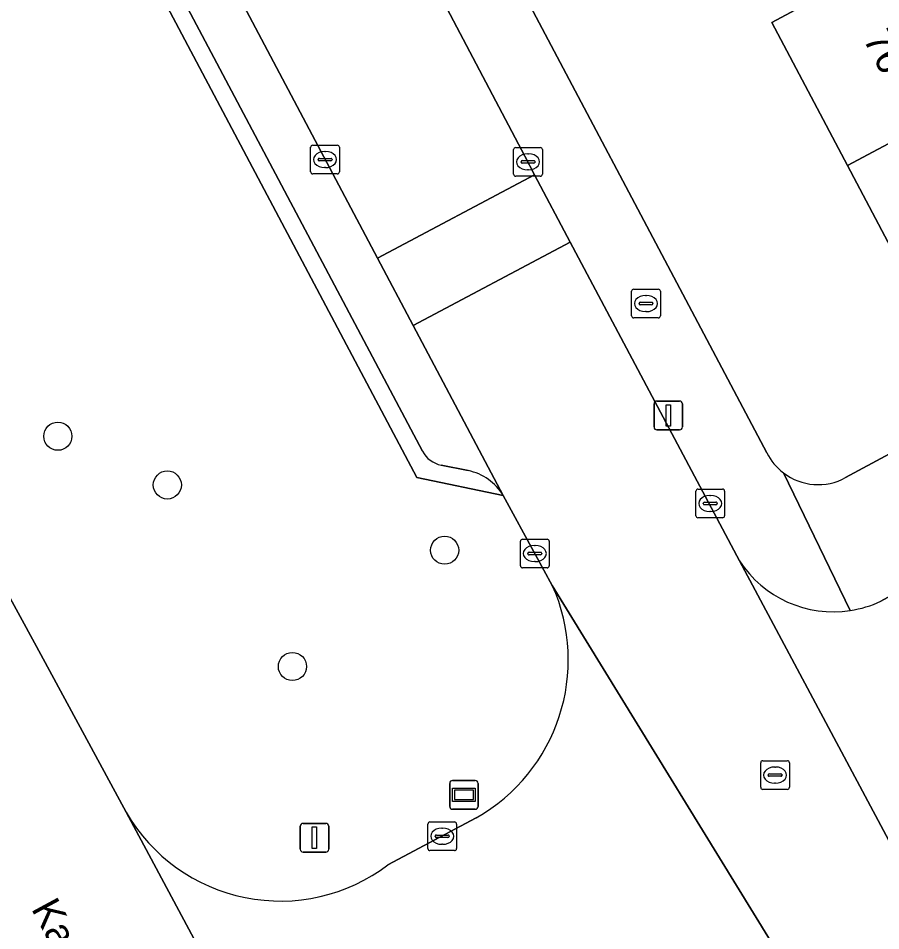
# Model space of a CAD drawing. Extents: x 157793 to 159380, y 380877 to 382313.
# Drawn here: x 158886.73 to 158916.72, y 381864.04 to 381895.78 of the extents above; entities that cross this region are included whole.
import ezdxf

# ---------------------------------------------------------------- set-up
doc = ezdxf.new("R2010")
doc.units = 0
for name, color, linetype in [('IMGEO_Berm_groen', 7, 'Continuous'), ('IMGEO_Boom', 7, 'Continuous'), ('IMGEO_Brandkraan', 7, 'Continuous'), ('IMGEO_Erf', 7, 'Continuous'), ('IMGEO_Kolk', 7, 'Continuous'), ('IMGEO_Lichtmast', 7, 'Continuous'), ('IMGEO_Openbare_ruimte_label', 7, 'Continuous'), ('IMGEO_Pand', 7, 'Continuous'), ('IMGEO_Pand_nummerreeks', 7, 'Continuous'), ('IMGEO_Parkeervlak_open', 7, 'Continuous'), ('IMGEO_Rijbaan_lokaal_gesloten', 7, 'Continuous'), ('IMGEO_Rijbaan_lokaal_open', 7, 'Continuous'), ('IMGEO_Rioolput', 7, 'Continuous'), ('IMGEO_Verkeersbordpaal', 7, 'Continuous'), ('IMGEO_Voetpad_open', 7, 'Continuous'), ('IMGEO_Wegwijzer', 7, 'Continuous')]:
    doc.layers.add(name, color=color, linetype=linetype)

msp = doc.modelspace()

# ---------------------------------------------------------------- linework, layer by layer
at = {"layer": 'IMGEO_Berm_groen'}
for points in [[(158905.297, 381876.053), (158904.711, 381877.12), (158903.59, 381879.18), (158900.587, 381879.806), (158867.078, 381943.011)], [(158879.01, 381889.404), (158882.815, 381882.254), (158887.364, 381873.933), (158890.48, 381868.164)], [(158899.582, 381866.332), (158902.647, 381867.97)]]:
    msp.add_lwpolyline(points, dxfattribs=at)
for centre, radius, start, end in [((158899.54, 381873.465), 6.312, 299.487, 24.2097), ((158895.841, 381871.272), 6.196, 210.0998, 307.14)]:
    msp.add_arc(centre, radius, start, end, dxfattribs=at)
at = {"layer": 'IMGEO_Boom'}
for centre in [(158888.104, 381881.241), (158891.911, 381879.547), (158901.553, 381877.278), (158896.26, 381873.233)]:
    msp.add_circle(centre, 0.489, dxfattribs=at)
at = {"layer": 'IMGEO_Brandkraan'}
for p, q in [((158908.053, 381885.429), (158908.053, 381886.281)), ((158908.128, 381886.355), (158908.98, 381886.355)), ((158908.541, 381886.135), (158908.566, 381886.135)), ((158909.054, 381886.281), (158909.054, 381885.429)), ((158908.312, 381885.849), (158908.312, 381885.861)), ((158908.75, 381885.812), (158908.352, 381885.812)), ((158908.355, 381885.898), (158908.753, 381885.898)), ((158908.796, 381885.861), (158908.796, 381885.849)), ((158908.564, 381885.575), (158908.539, 381885.575)), ((158908.98, 381885.355), (158908.128, 381885.355))]:
    msp.add_line(p, q, dxfattribs=at)
for points in [[(158908.053, 381885.429), (158908.053, 381886.281)], [(158908.128, 381886.355), (158908.98, 381886.355)], [(158909.054, 381886.281), (158909.054, 381885.429)], [(158908.98, 381885.355), (158908.128, 381885.355)]]:
    msp.add_lwpolyline(points, dxfattribs=at)
for centre, radius, start, end in [((158908.13, 381886.279), 0.0765, 91.552, 178.448), ((158908.13, 381886.279), 0.0765, 91.552, 178.448), ((158908.978, 381886.279), 0.0765, 1.552, 88.448), ((158908.978, 381886.279), 0.0765, 1.552, 88.448), ((158908.352, 381885.858), 0.0403, 85.8775, 175.7526), ((158908.349, 381885.848), 0.0366, 178.938, 274.7102), ((158908.753, 381885.855), 0.043, 264.8664, 352.4533), ((158908.757, 381885.86), 0.0386, 1.7309, 96.639), ((158908.13, 381885.431), 0.0765, 181.552, 268.448), ((158908.13, 381885.431), 0.0765, 181.552, 268.448), ((158908.978, 381885.431), 0.0765, 271.552, 358.448), ((158908.978, 381885.431), 0.0765, 271.552, 358.448)]:
    msp.add_arc(centre, radius, start, end, dxfattribs=at)
for centre, major_axis, ratio, start_param, end_param in [((158908.54, 381885.855), (-0.387, 0.002), 0.722429, 4.712389, 7.853982), ((158908.565, 381885.855), (-0.39, 0.002), 0.717154, 1.570796, 4.712389)]:
    msp.add_ellipse(centre, major_axis=major_axis, ratio=ratio, start_param=start_param, end_param=end_param, dxfattribs=at)
at = {"layer": 'IMGEO_Erf'}
for points in [[(158869.501, 381962.363), (158912.757, 381880.663)], [(158915.496, 381879.806), (158973.023, 381910.769), (158974.721, 381911.99), (158977.556, 381914.574), (158982.79, 381922.335)], [(158918.161, 381885.736), (158915.564, 381890.652), (158912.933, 381895.634), (158917.278, 381897.976), (158915.936, 381900.538), (158914.549, 381903.186), (158910.157, 381900.86), (158907.531, 381905.797), (158905.16, 381910.255), (158902.338, 381908.754), (158902.209, 381908.997), (158899.702, 381913.733), (158897.183, 381918.49)]]:
    msp.add_lwpolyline(points, dxfattribs=at)
for centre, radius, start, end in [((158914.547, 381881.553), 2, 206.4358, 232.4918), ((158914.536, 381881.542), 1.984, 232.5578, 298.9402)]:
    msp.add_arc(centre, radius, start, end, dxfattribs=at)
at = {"layer": 'IMGEO_Kolk'}
for p, q in [((158896.894, 381890.436), (158896.894, 381891.288)), ((158896.969, 381891.362), (158897.821, 381891.362)), ((158897.895, 381891.288), (158897.895, 381890.436)), ((158903.952, 381890.356), (158903.952, 381891.208)), ((158904.027, 381891.282), (158904.879, 381891.282)), ((158904.953, 381891.208), (158904.953, 381890.356)), ((158897.153, 381890.856), (158897.153, 381890.868)), ((158897.196, 381890.905), (158897.594, 381890.905)), ((158897.382, 381891.142), (158897.407, 381891.142)), ((158897.637, 381890.868), (158897.637, 381890.856)), ((158904.44, 381891.062), (158904.465, 381891.062)), ((158897.591, 381890.819), (158897.193, 381890.819)), ((158897.405, 381890.582), (158897.38, 381890.582)), ((158904.211, 381890.776), (158904.211, 381890.788)), ((158904.649, 381890.739), (158904.251, 381890.739)), ((158904.254, 381890.825), (158904.652, 381890.825)), ((158904.695, 381890.788), (158904.695, 381890.776)), ((158897.821, 381890.362), (158896.969, 381890.362)), ((158904.879, 381890.282), (158904.027, 381890.282)), ((158904.463, 381890.502), (158904.438, 381890.502)), ((158910.287, 381878.478), (158910.287, 381879.33)), ((158910.362, 381879.404), (158911.214, 381879.404)), ((158910.775, 381879.184), (158910.8, 381879.184)), ((158911.288, 381879.33), (158911.288, 381878.478)), ((158910.546, 381878.898), (158910.546, 381878.91)), ((158910.984, 381878.861), (158910.586, 381878.861)), ((158910.589, 381878.947), (158910.987, 381878.947)), ((158911.03, 381878.91), (158911.03, 381878.898)), ((158910.798, 381878.624), (158910.773, 381878.624)), ((158911.214, 381878.404), (158910.362, 381878.404)), ((158904.187, 381876.735), (158904.187, 381877.587)), ((158904.262, 381877.661), (158905.114, 381877.661)), ((158905.188, 381877.587), (158905.188, 381876.735)), ((158904.675, 381877.441), (158904.7, 381877.441)), ((158904.446, 381877.155), (158904.446, 381877.167)), ((158904.884, 381877.118), (158904.486, 381877.118)), ((158904.489, 381877.204), (158904.887, 381877.204)), ((158904.93, 381877.167), (158904.93, 381877.155)), ((158905.114, 381876.661), (158904.262, 381876.661)), ((158904.698, 381876.881), (158904.673, 381876.881)), ((158900.968, 381866.904), (158900.968, 381867.756)), ((158901.043, 381867.83), (158901.895, 381867.83)), ((158901.969, 381867.756), (158901.969, 381866.904)), ((158901.456, 381867.61), (158901.481, 381867.61)), ((158901.227, 381867.324), (158901.227, 381867.336)), ((158901.665, 381867.287), (158901.267, 381867.287)), ((158901.27, 381867.373), (158901.668, 381867.373)), ((158901.711, 381867.336), (158901.711, 381867.324)), ((158901.895, 381866.83), (158901.043, 381866.83)), ((158901.479, 381867.05), (158901.454, 381867.05))]:
    msp.add_line(p, q, dxfattribs=at)
for points in [[(158896.894, 381890.436), (158896.894, 381891.288)], [(158896.969, 381891.362), (158897.821, 381891.362)], [(158897.895, 381891.288), (158897.895, 381890.436)], [(158903.952, 381890.356), (158903.952, 381891.208)], [(158904.027, 381891.282), (158904.879, 381891.282)], [(158904.953, 381891.208), (158904.953, 381890.356)], [(158897.821, 381890.362), (158896.969, 381890.362)], [(158904.879, 381890.282), (158904.027, 381890.282)], [(158910.287, 381878.478), (158910.287, 381879.33)], [(158910.362, 381879.404), (158911.214, 381879.404)], [(158911.288, 381879.33), (158911.288, 381878.478)], [(158911.214, 381878.404), (158910.362, 381878.404)], [(158904.187, 381876.735), (158904.187, 381877.587)], [(158904.262, 381877.661), (158905.114, 381877.661)], [(158905.188, 381877.587), (158905.188, 381876.735)], [(158905.114, 381876.661), (158904.262, 381876.661)], [(158900.968, 381866.904), (158900.968, 381867.756)], [(158901.043, 381867.83), (158901.895, 381867.83)], [(158901.969, 381867.756), (158901.969, 381866.904)], [(158901.895, 381866.83), (158901.043, 381866.83)]]:
    msp.add_lwpolyline(points, dxfattribs=at)
for centre, radius, start, end in [((158896.971, 381891.286), 0.0765, 91.552, 178.448), ((158896.971, 381891.286), 0.0765, 91.552, 178.448), ((158897.819, 381891.286), 0.0765, 1.552, 88.448), ((158897.819, 381891.286), 0.0765, 1.552, 88.448), ((158904.029, 381891.206), 0.0765, 91.552, 178.448), ((158904.029, 381891.206), 0.0765, 91.552, 178.448), ((158904.877, 381891.206), 0.0765, 1.552, 88.448), ((158904.877, 381891.206), 0.0765, 1.552, 88.448), ((158897.193, 381890.865), 0.0403, 85.8775, 175.7526), ((158897.598, 381890.867), 0.0386, 1.7309, 96.639), ((158897.19, 381890.855), 0.0366, 178.938, 274.7102), ((158897.594, 381890.862), 0.043, 264.8664, 352.4533), ((158904.251, 381890.785), 0.0403, 85.8775, 175.7526), ((158904.248, 381890.775), 0.0366, 178.938, 274.7102), ((158904.652, 381890.782), 0.043, 264.8664, 352.4533), ((158904.656, 381890.787), 0.0386, 1.7309, 96.639), ((158896.971, 381890.438), 0.0765, 181.552, 268.448), ((158896.971, 381890.438), 0.0765, 181.552, 268.448), ((158897.819, 381890.438), 0.0765, 271.552, 358.448), ((158897.819, 381890.438), 0.0765, 271.552, 358.448), ((158904.029, 381890.358), 0.0765, 181.552, 268.448), ((158904.029, 381890.358), 0.0765, 181.552, 268.448), ((158904.877, 381890.358), 0.0765, 271.552, 358.448), ((158904.877, 381890.358), 0.0765, 271.552, 358.448), ((158910.364, 381879.328), 0.0765, 91.552, 178.448), ((158910.364, 381879.328), 0.0765, 91.552, 178.448), ((158911.212, 381879.328), 0.0765, 1.552, 88.448), ((158911.212, 381879.328), 0.0765, 1.552, 88.448), ((158910.586, 381878.907), 0.0403, 85.8775, 175.7526), ((158910.583, 381878.897), 0.0366, 178.938, 274.7102), ((158910.987, 381878.904), 0.043, 264.8664, 352.4533), ((158910.991, 381878.909), 0.0386, 1.7309, 96.639), ((158910.364, 381878.48), 0.0765, 181.552, 268.448), ((158910.364, 381878.48), 0.0765, 181.552, 268.448), ((158911.212, 381878.48), 0.0765, 271.552, 358.448), ((158911.212, 381878.48), 0.0765, 271.552, 358.448), ((158904.264, 381877.585), 0.0765, 91.552, 178.448), ((158904.264, 381877.585), 0.0765, 91.552, 178.448), ((158905.112, 381877.585), 0.0765, 1.552, 88.448), ((158905.112, 381877.585), 0.0765, 1.552, 88.448), ((158904.486, 381877.164), 0.0403, 85.8775, 175.7526), ((158904.483, 381877.154), 0.0366, 178.938, 274.7102), ((158904.887, 381877.161), 0.043, 264.8664, 352.4533), ((158904.891, 381877.166), 0.0386, 1.7309, 96.639), ((158904.264, 381876.737), 0.0765, 181.552, 268.448), ((158904.264, 381876.737), 0.0765, 181.552, 268.448), ((158905.112, 381876.737), 0.0765, 271.552, 358.448), ((158905.112, 381876.737), 0.0765, 271.552, 358.448), ((158901.045, 381867.754), 0.0765, 91.552, 178.448), ((158901.045, 381867.754), 0.0765, 91.552, 178.448), ((158901.893, 381867.754), 0.0765, 1.552, 88.448), ((158901.893, 381867.754), 0.0765, 1.552, 88.448), ((158901.267, 381867.333), 0.0403, 85.8775, 175.7526), ((158901.264, 381867.323), 0.0366, 178.938, 274.7102), ((158901.668, 381867.33), 0.043, 264.8664, 352.4533), ((158901.672, 381867.335), 0.0386, 1.7309, 96.639), ((158901.045, 381866.906), 0.0765, 181.552, 268.448), ((158901.045, 381866.906), 0.0765, 181.552, 268.448), ((158901.893, 381866.906), 0.0765, 271.552, 358.448), ((158901.893, 381866.906), 0.0765, 271.552, 358.448)]:
    msp.add_arc(centre, radius, start, end, dxfattribs=at)
for centre, major_axis, ratio, start_param, end_param in [((158897.381, 381890.862), (-0.387, 0.002), 0.722429, 4.712389, 7.853982), ((158897.406, 381890.862), (-0.39, 0.002), 0.717154, 1.570796, 4.712389), ((158904.439, 381890.782), (-0.387, 0.002), 0.722429, 4.712389, 7.853982), ((158904.464, 381890.782), (-0.39, 0.002), 0.717154, 1.570796, 4.712389), ((158910.774, 381878.904), (-0.387, 0.002), 0.722429, 4.712389, 7.853982), ((158910.799, 381878.904), (-0.39, 0.002), 0.717154, 1.570796, 4.712389), ((158904.674, 381877.161), (-0.387, 0.002), 0.722429, 4.712389, 7.853982), ((158904.699, 381877.161), (-0.39, 0.002), 0.717154, 1.570796, 4.712389), ((158901.455, 381867.33), (-0.387, 0.002), 0.722429, 4.712389, 7.853982), ((158901.48, 381867.33), (-0.39, 0.002), 0.717154, 1.570796, 4.712389)]:
    msp.add_ellipse(centre, major_axis=major_axis, ratio=ratio, start_param=start_param, end_param=end_param, dxfattribs=at)
at = {"layer": 'IMGEO_Lichtmast'}
for p, q in [((158908.833, 381881.563), (158908.833, 381882.363)), ((158908.833, 381882.363), (158908.833, 381881.563)), ((158908.933, 381882.463), (158909.723, 381882.463)), ((158909.723, 381882.463), (158908.933, 381882.463)), ((158909.823, 381882.363), (158909.823, 381881.563)), ((158909.823, 381881.563), (158909.823, 381882.363)), ((158909.723, 381881.463), (158908.933, 381881.463)), ((158908.933, 381881.463), (158909.723, 381881.463))]:
    msp.add_line(p, q, dxfattribs=at)
msp.add_lwpolyline([(158909.253, 381882.338), (158909.403, 381882.338), (158909.403, 381881.588), (158909.253, 381881.588), (158909.253, 381882.338)], dxfattribs=at)
for centre, start, end in [((158908.933, 381882.363), 90, 180), ((158908.933, 381882.363), 90, 180), ((158909.723, 381882.363), 0, 90), ((158909.723, 381882.363), 360, 90), ((158908.933, 381881.563), 180, 270), ((158908.933, 381881.563), 180, 270), ((158909.723, 381881.563), 270, 0), ((158909.723, 381881.563), 270, 0)]:
    msp.add_arc(centre, 0.1, start, end, dxfattribs=at)
at = {"layer": 'IMGEO_Pand'}
for points in [[(158921.934, 381903.733), (158915.936, 381900.538), (158917.278, 381897.976), (158912.933, 381895.634), (158915.564, 381890.652), (158923.574, 381894.927), (158927.296, 381896.776), (158924.751, 381901.579), (158923.763, 381901.751), (158923.267, 381902.686), (158923.702, 381903.557), (158923.24, 381904.429)], [(158915.564, 381890.652), (158918.161, 381885.736), (158920.635, 381887.048), (158922.396, 381883.726), (158929.146, 381887.304), (158926.804, 381891.722), (158926.42, 381892.446), (158925.225, 381891.812), (158923.574, 381894.927)]]:
    msp.add_lwpolyline(points, close=True, dxfattribs=at)
at = {"layer": 'IMGEO_Parkeervlak_open'}
for points in [[(158903.59, 381879.18), (158900.457, 381885.095), (158899.217, 381887.437), (158878.847, 381925.895), (158877.56, 381928.325), (158861.184, 381959.244)], [(158861.26, 381957.71), (158860.893, 381956.629), (158860.859, 381956.144), (158860.953, 381955.874), (158900.784, 381880.72)], [(158901.43, 381880.237), (158902.374, 381880.045)]]:
    msp.add_lwpolyline(points, dxfattribs=at)
for centre, radius, start, end in [((158901.619, 381881.163), 0.945, 207.9471, 258.4835), ((158901.993, 381878.223), 1.862, 30.9463, 78.2015)]:
    msp.add_arc(centre, radius, start, end, dxfattribs=at)
at = {"layer": 'IMGEO_Rijbaan_lokaal_gesloten'}
msp.add_lwpolyline([(158916.254, 381818.211), (158918.65, 381814.943), (158921.766, 381817.049), (158919.537, 381819.56), (158916.026, 381823.82), (158913.083, 381827.864), (158912.599, 381828.533), (158907.581, 381836.23), (158898.949, 381852.347), (158890.48, 381868.164), (158887.364, 381873.933), (158882.815, 381882.254), (158879.01, 381889.404)], dxfattribs=at)
at = {"layer": 'IMGEO_Rijbaan_lokaal_open'}
for points in [[(158904.681, 381890.335), (158904.336, 381890.986), (158901.521, 381896.327), (158884.735, 381927.914), (158884.277, 381928.776), (158878.847, 381925.895), (158899.217, 381887.437)], [(158904.681, 381890.335), (158899.217, 381887.437), (158900.457, 381885.095), (158905.923, 381887.994)], [(158911.805, 381876.904), (158905.923, 381887.994), (158900.457, 381885.095), (158903.59, 381879.18), (158904.711, 381877.12), (158905.297, 381876.053), (158914.063, 381861.768), (158914.4, 381861.338), (158914.696, 381860.879), (158914.95, 381860.396), (158915.442, 381859.484), (158917.314, 381855.931), (158926.339, 381838.934), (158930.75, 381841.271), (158918.234, 381864.879), (158918.2, 381864.943), (158918.085, 381865.14)]]:
    msp.add_lwpolyline(points, close=True, dxfattribs=at)
for points in [[(158920.265, 381870.552), (158923.586, 381872.347), (158933.911, 381877.892), (158940.569, 381881.464), (158940.984, 381881.686), (158938.134, 381886.999), (158937.938, 381886.894), (158918.996, 381876.741), (158916.716, 381875.505)], [(158911.805, 381876.904), (158918.085, 381865.14), (158918.2, 381864.943)], [(158914.063, 381861.768), (158905.297, 381876.053)], [(158890.48, 381868.164), (158898.949, 381852.347)], [(158902.647, 381867.97), (158899.582, 381866.332)]]:
    msp.add_lwpolyline(points, dxfattribs=at)
for centre, radius, start, end in [((158915.064, 381879.027), 3.889, 213.0765, 278.7862), ((158899.54, 381873.465), 6.312, 299.487, 24.2097), ((158915.076, 381878.995), 3.857, 278.684, 295.171), ((158895.841, 381871.272), 6.196, 210.0998, 307.14)]:
    msp.add_arc(centre, radius, start, end, dxfattribs=at)
at = {"layer": 'IMGEO_Rioolput'}
for p, q in [((158912.616, 381869.958), (158913.468, 381869.958)), ((158912.541, 381869.032), (158912.541, 381869.884)), ((158913.029, 381869.738), (158913.054, 381869.738)), ((158913.542, 381869.884), (158913.542, 381869.032)), ((158912.8, 381869.452), (158912.8, 381869.464)), ((158913.238, 381869.415), (158912.84, 381869.415)), ((158912.843, 381869.501), (158913.241, 381869.501)), ((158913.284, 381869.464), (158913.284, 381869.452)), ((158913.052, 381869.178), (158913.027, 381869.178)), ((158913.468, 381868.958), (158912.616, 381868.958))]:
    msp.add_line(p, q, dxfattribs=at)
for points in [[(158912.616, 381869.958), (158913.468, 381869.958)], [(158912.541, 381869.032), (158912.541, 381869.884)], [(158913.542, 381869.884), (158913.542, 381869.032)], [(158913.468, 381868.958), (158912.616, 381868.958)]]:
    msp.add_lwpolyline(points, dxfattribs=at)
for centre, radius, start, end in [((158912.618, 381869.882), 0.0765, 91.552, 178.448), ((158912.618, 381869.882), 0.0765, 91.552, 178.448), ((158913.466, 381869.882), 0.0765, 1.552, 88.448), ((158913.466, 381869.882), 0.0765, 1.552, 88.448), ((158912.84, 381869.461), 0.0403, 85.8775, 175.7526), ((158912.837, 381869.451), 0.0366, 178.938, 274.7102), ((158913.241, 381869.458), 0.043, 264.8664, 352.4533), ((158913.245, 381869.463), 0.0386, 1.7309, 96.639), ((158912.618, 381869.034), 0.0765, 181.552, 268.448), ((158912.618, 381869.034), 0.0765, 181.552, 268.448), ((158913.466, 381869.034), 0.0765, 271.552, 358.448), ((158913.466, 381869.034), 0.0765, 271.552, 358.448)]:
    msp.add_arc(centre, radius, start, end, dxfattribs=at)
for centre, major_axis, ratio, start_param, end_param in [((158913.028, 381869.458), (-0.387, 0.002), 0.722429, 4.712389, 7.853982), ((158913.053, 381869.458), (-0.39, 0.002), 0.717154, 1.570796, 4.712389)]:
    msp.add_ellipse(centre, major_axis=major_axis, ratio=ratio, start_param=start_param, end_param=end_param, dxfattribs=at)
at = {"layer": 'IMGEO_Verkeersbordpaal'}
for p, q in [((158896.632, 381867.779), (158897.422, 381867.779)), ((158897.422, 381867.779), (158896.632, 381867.779)), ((158896.532, 381866.879), (158896.532, 381867.679)), ((158896.532, 381867.679), (158896.532, 381866.879)), ((158897.522, 381867.679), (158897.522, 381866.879)), ((158897.522, 381866.879), (158897.522, 381867.679)), ((158897.422, 381866.779), (158896.632, 381866.779)), ((158896.632, 381866.779), (158897.422, 381866.779))]:
    msp.add_line(p, q, dxfattribs=at)
msp.add_lwpolyline([(158896.952, 381867.654), (158897.102, 381867.654), (158897.102, 381866.904), (158896.952, 381866.904), (158896.952, 381867.654)], dxfattribs=at)
for centre, start, end in [((158896.632, 381867.679), 90, 180), ((158896.632, 381867.679), 90, 180), ((158897.422, 381867.679), 0, 90), ((158897.422, 381867.679), 360, 90), ((158896.632, 381866.879), 180, 270), ((158896.632, 381866.879), 180, 270), ((158897.422, 381866.879), 270, 0), ((158897.422, 381866.879), 270, 0)]:
    msp.add_arc(centre, 0.1, start, end, dxfattribs=at)
at = {"layer": 'IMGEO_Voetpad_open'}
for points in [[(158871.667, 381970.503), (158864.338, 381966.569), (158866.515, 381962.5), (158874.686, 381946.884), (158876.451, 381943.549), (158879.686, 381937.423), (158881.831, 381933.383), (158882.987, 381931.206), (158884.189, 381928.942), (158884.277, 381928.776), (158884.735, 381927.914), (158901.521, 381896.327), (158904.336, 381890.986), (158904.681, 381890.335), (158905.923, 381887.994), (158911.805, 381876.904)], [(158912.757, 381880.663), (158869.501, 381962.363)], [(158900.784, 381880.72), (158860.953, 381955.874), (158860.859, 381956.144), (158860.294, 381955.808), (158867.078, 381943.011), (158900.587, 381879.806), (158903.59, 381879.18)], [(158976.337, 381908.131), (158984.868, 381920.823), (158986.407, 381923.114), (158986.591, 381923.387), (158986.772, 381923.643), (158986.929, 381923.914), (158987.062, 381924.197), (158987.168, 381924.492), (158987.248, 381924.795), (158987.301, 381925.104), (158987.325, 381925.416), (158987.322, 381925.729), (158987.291, 381926.041), (158987.232, 381926.348), (158987.146, 381926.649), (158987.033, 381926.942), (158986.935, 381927.147), (158986.525, 381927.873), (158982.79, 381922.335), (158977.556, 381914.574), (158974.721, 381911.99), (158973.023, 381910.769), (158915.496, 381879.806)], [(158902.374, 381880.045), (158901.43, 381880.237)], [(158915.658, 381875.183), (158913.33, 381879.967)], [(158913.33, 381879.967), (158915.658, 381875.183)], [(158916.716, 381875.505), (158918.996, 381876.741)]]:
    msp.add_lwpolyline(points, dxfattribs=at)
for centre, radius, start, end in [((158901.619, 381881.163), 0.945, 207.9471, 258.4835), ((158914.547, 381881.553), 2, 206.4358, 232.4918), ((158901.993, 381878.223), 1.862, 30.9463, 78.2015), ((158914.536, 381881.542), 1.984, 232.5578, 298.9402), ((158915.064, 381879.027), 3.889, 213.0765, 278.7862), ((158915.076, 381878.995), 3.857, 278.684, 295.171)]:
    msp.add_arc(centre, radius, start, end, dxfattribs=at)
at = {"layer": 'IMGEO_Wegwijzer'}
for p, q in [((158901.728, 381868.37), (158901.728, 381869.17)), ((158901.728, 381869.17), (158901.728, 381868.37)), ((158901.828, 381869.27), (158902.618, 381869.27)), ((158902.618, 381869.27), (158901.828, 381869.27)), ((158902.718, 381869.17), (158902.718, 381868.37)), ((158902.718, 381868.37), (158902.718, 381869.17)), ((158902.618, 381868.27), (158901.828, 381868.27)), ((158901.828, 381868.27), (158902.618, 381868.27))]:
    msp.add_line(p, q, dxfattribs=at)
for points in [[(158901.829, 381869.002), (158902.617, 381869.002), (158902.617, 381868.538), (158901.829, 381868.538), (158901.829, 381869.002)], [(158901.894, 381868.937), (158901.894, 381868.603), (158902.552, 381868.603), (158902.552, 381868.937), (158901.894, 381868.937)]]:
    msp.add_lwpolyline(points, dxfattribs=at)
for centre, start, end in [((158901.828, 381869.17), 90, 180), ((158901.828, 381869.17), 90, 180), ((158902.618, 381869.17), 0, 90), ((158902.618, 381869.17), 360, 90), ((158901.828, 381868.37), 180, 270), ((158901.828, 381868.37), 180, 270), ((158902.618, 381868.37), 270, 0), ((158902.618, 381868.37), 270, 0)]:
    msp.add_arc(centre, 0.1, start, end, dxfattribs=at)

# ---------------------------------------------------------------- texts
at = {"layer": 'IMGEO_Openbare_ruimte_label'}
msp.add_text('Kasteellaan', height=1, rotation=298.359, dxfattribs=at).set_placement((158887.162, 381864.815))
at = {"layer": 'IMGEO_Pand_nummerreeks'}
msp.add_text('76', height=1, rotation=297.8398, dxfattribs=at).set_placement((158916.083, 381895.067))

doc.saveas('drawing.dxf')
